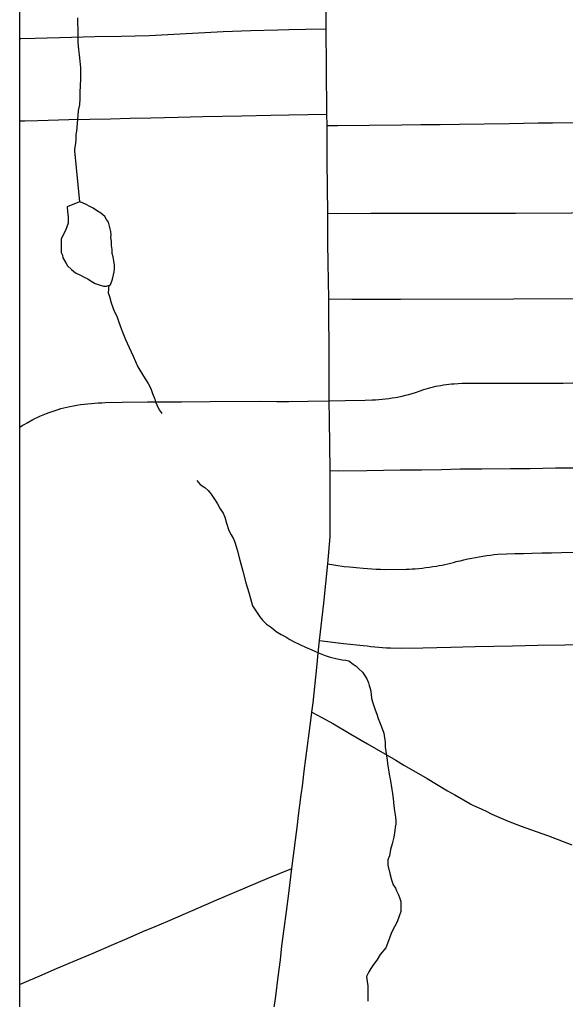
# Model space of a CAD drawing. Extents: x -59 to 82, y -3 to 49.
# Drawn here: x -15.079 to -14.708, y 29.71 to 30.374 of the extents above; entities that cross this region are included whole.
import ezdxf

# ---------------------------------------------------------------- set-up
doc = ezdxf.new("R2010")
doc.units = 0
for name, color, linetype in [('GM_X_City_Street', 7, 'Continuous'), ('GM_X_Corporation', 7, 'Continuous'), ('GM_X_County_Road', 7, 'Continuous'), ('GM_X_Minor_Lake', 7, 'Continuous'), ('GM_X_Minor_River', 7, 'Continuous'), ('GM_X_State_Route', 7, 'Continuous'), ('SH_Data', 7, 'Continuous')]:
    doc.layers.add(name, color=color, linetype=linetype)

msp = doc.modelspace()

# ---------------------------------------------------------------- linework, layer by layer
at = {"layer": 'GM_X_City_Street'}
for points in [[(-15.07858, 30.36135), (-15.07777, 30.36135), (-15.06794, 30.3616), (-15.04334, 30.3622), (-15.02752, 30.3626), (-15.00975, 30.36291), (-14.99065, 30.36339), (-14.96966, 30.3646), (-14.94046, 30.36615), (-14.92173, 30.36687), (-14.90326, 30.36724), (-14.89574, 30.36742), (-14.88435, 30.36763), (-14.87042, 30.36781)], [(-15.07858, 30.30552), (-15.07505, 30.30558), (-15.06609, 30.30579), (-15.04513, 30.30638), (-15.03081, 30.30671), (-15.01683, 30.30693), (-15.0036, 30.30725), (-14.98958, 30.30764), (-14.97085, 30.308), (-14.95421, 30.30842), (-14.92782, 30.30897), (-14.90806, 30.30938), (-14.89576, 30.30962), (-14.86999, 30.31001)], [(-14.86989, 30.30231), (-14.86287, 30.30244), (-14.84124, 30.30266), (-14.81921, 30.30285), (-14.80616, 30.30297), (-14.79311, 30.30313), (-14.78004, 30.30334), (-14.74637, 30.30377), (-14.73654, 30.30394), (-14.72671, 30.30407), (-14.71687, 30.30416), (-14.6824, 30.30456)], [(-14.86939, 30.24281), (-14.86279, 30.24272), (-14.84014, 30.2428), (-14.79296, 30.24287), (-14.74203, 30.24298), (-14.70368, 30.24309), (-14.66753, 30.24325), (-14.65145, 30.24341), (-14.63389, 30.24333), (-14.58793, 30.24351), (-14.52994, 30.24361), (-14.50969, 30.24365), (-14.50335, 30.24372), (-14.40994, 30.244), (-14.4021, 30.24391), (-14.3659, 30.24413), (-14.36434, 30.24403), (-14.36357, 30.24388), (-14.36323, 30.24378), (-14.3594, 30.24203)], [(-14.8688, 30.18474), (-14.85314, 30.18457), (-14.82012, 30.18465), (-14.74346, 30.18487), (-14.6744, 30.18498), (-14.65874, 30.18513), (-14.65091, 30.18527), (-14.57847, 30.18546), (-14.51371, 30.1856), (-14.49157, 30.18567), (-14.48394, 30.18579), (-14.39759, 30.18564), (-14.39656, 30.18543), (-14.39555, 30.18515), (-14.39456, 30.1848), (-14.39386, 30.18447), (-14.39111, 30.1828)], [(-14.86836, 30.11564), (-14.85767, 30.11571), (-14.84393, 30.11602), (-14.83937, 30.11617), (-14.8371, 30.11631), (-14.83482, 30.11648), (-14.83255, 30.11669), (-14.83028, 30.11694), (-14.82802, 30.11723), (-14.82576, 30.11755), (-14.82351, 30.11792), (-14.82126, 30.11832), (-14.81902, 30.11876), (-14.81674, 30.11935), (-14.81446, 30.11997), (-14.81219, 30.12063), (-14.80993, 30.12133), (-14.80594, 30.12266), (-14.80433, 30.12323), (-14.8027, 30.12376), (-14.80106, 30.12425), (-14.79941, 30.12469), (-14.79775, 30.12509), (-14.79608, 30.12545), (-14.79262, 30.1261), (-14.79084, 30.12641), (-14.78906, 30.12667), (-14.78728, 30.1269), (-14.78548, 30.12709), (-14.78369, 30.12723), (-14.781, 30.12737), (-14.77831, 30.12746), (-14.70967, 30.12762), (-14.70318, 30.1277)], [(-15.07858, 30.09766), (-15.07834, 30.09781), (-15.07674, 30.09879), (-15.07511, 30.09973), (-15.07345, 30.10062), (-15.06952, 30.1029), (-15.06487, 30.10509), (-15.06036, 30.10698), (-15.05842, 30.10773), (-15.05645, 30.10844), (-15.05448, 30.10911), (-15.05248, 30.10974), (-15.05048, 30.11031), (-15.04846, 30.11085), (-15.04643, 30.11134), (-15.04439, 30.11178), (-15.04202, 30.11223), (-15.03964, 30.11263), (-15.03725, 30.11299), (-15.03486, 30.11332), (-15.03246, 30.1136), (-15.03006, 30.11383), (-15.02765, 30.11402), (-15.02524, 30.11418), (-15.02283, 30.11429), (-15.02041, 30.11437), (-15.00906, 30.11474), (-14.99168, 30.11492), (-14.96862, 30.11502), (-14.94913, 30.11513), (-14.91586, 30.1153), (-14.90403, 30.11515), (-14.89582, 30.11523), (-14.88296, 30.11534), (-14.86836, 30.11564)], [(-14.86776, 30.06824), (-14.86193, 30.06816), (-14.84287, 30.06844), (-14.82036, 30.06873), (-14.80574, 30.06888), (-14.79233, 30.06909), (-14.77962, 30.06937), (-14.76479, 30.06946), (-14.74532, 30.06966), (-14.73202, 30.06979), (-14.71482, 30.07006), (-14.6973, 30.07017)], [(-14.8693, 30.00494), (-14.86386, 30.00405), (-14.85826, 30.00331), (-14.85457, 30.00295), (-14.85025, 30.00249), (-14.84539, 30.00205), (-14.83655, 30.00151), (-14.83367, 30.00138), (-14.8308, 30.00129), (-14.81611, 30.00144), (-14.81409, 30.00152), (-14.81206, 30.00161), (-14.81003, 30.0017), (-14.80764, 30.00192), (-14.80525, 30.00216), (-14.80287, 30.00245), (-14.80048, 30.00277), (-14.79811, 30.00313), (-14.79573, 30.00352), (-14.79378, 30.00382), (-14.79182, 30.00416), (-14.78987, 30.00454), (-14.78794, 30.00497), (-14.78602, 30.00545), (-14.7841, 30.00596), (-14.78219, 30.0065), (-14.77959, 30.00715), (-14.77698, 30.00776), (-14.77436, 30.00835), (-14.77174, 30.00889), (-14.76911, 30.00941), (-14.76659, 30.00987), (-14.76407, 30.01028), (-14.76154, 30.01065), (-14.759, 30.01097), (-14.75646, 30.01125), (-14.75391, 30.01148), (-14.74814, 30.01175), (-14.74238, 30.01196), (-14.7366, 30.01212), (-14.73084, 30.01222), (-14.72418, 30.01239), (-14.71752, 30.01252), (-14.71087, 30.01262), (-14.70118, 30.01286)], [(-14.87507, 29.95305), (-14.86953, 29.95226), (-14.85877, 29.95099), (-14.84539, 29.94968), (-14.84276, 29.9493), (-14.84012, 29.94898), (-14.83748, 29.9487), (-14.83483, 29.94846), (-14.83218, 29.94827), (-14.82952, 29.94812), (-14.82686, 29.94801), (-14.81946, 29.94784), (-14.80498, 29.94816), (-14.78585, 29.94855), (-14.76942, 29.94895), (-14.74405, 29.94939), (-14.72689, 29.94989), (-14.70841, 29.95019), (-14.69025, 29.95061)]]:
    msp.add_lwpolyline(points, dxfattribs=at)
at = {"layer": 'GM_X_Corporation'}
msp.add_lwpolyline([(-15.07858, 31.99778), (-15.07858, 28.54818), (-13.52299, 28.54818), (-13.53977, 29.62717), (-13.54667, 29.93943), (-13.56634, 31.07809), (-13.58864, 31.61196), (-13.59611, 32.05147), (-14.0925, 32.03375), (-14.87561, 32.00296)], close=True, dxfattribs=at)
at = {"layer": 'GM_X_County_Road'}
for points in [[(-14.89381, 29.79834), (-14.88982, 29.82971), (-14.88948, 29.83253), (-14.88747, 29.84832), (-14.88728, 29.84976), (-14.88667, 29.85433), (-14.88534, 29.86436), (-14.88081, 29.89886), (-14.88015, 29.90447)], [(-14.88015, 29.90447), (-14.87344, 29.90084), (-14.86544, 29.89653), (-14.85375, 29.88954), (-14.8425, 29.88296), (-14.82329, 29.87175), (-14.8179, 29.86847), (-14.81577, 29.86727), (-14.80201, 29.85932), (-14.78815, 29.85109), (-14.78325, 29.84829), (-14.7731, 29.84247), (-14.77238, 29.84211), (-14.7704, 29.84115), (-14.76732, 29.83966), (-14.76202, 29.83723), (-14.758, 29.8352), (-14.74696, 29.83047), (-14.73808, 29.82707), (-14.73183, 29.82479), (-14.71961, 29.82055), (-14.70377, 29.81448)], [(-15.07858, 29.71978), (-15.07711, 29.7204), (-15.06481, 29.72566), (-15.05345, 29.73044), (-15.0423, 29.73527), (-15.0287, 29.74099), (-15.01617, 29.74645), (-15.00548, 29.75093), (-14.99493, 29.7556), (-14.98648, 29.75904), (-14.97798, 29.76273), (-14.9608, 29.77019), (-14.94469, 29.77719), (-14.91066, 29.79159), (-14.89381, 29.79834)]]:
    msp.add_lwpolyline(points, dxfattribs=at)
at = {"layer": 'GM_X_Minor_Lake'}
for points in [[(-15.05032, 30.22515), (-15.05033, 30.21628), (-15.04954, 30.21439), (-15.04913, 30.21249), (-15.04719, 30.2091), (-15.04602, 30.20721), (-15.04333, 30.20458), (-15.04064, 30.20233), (-15.0372, 30.20086), (-15.03529, 30.19974), (-15.03223, 30.19826), (-15.02994, 30.19676), (-15.02726, 30.19527), (-15.02459, 30.19417), (-15.02154, 30.19345), (-15.01964, 30.19347), (-15.01699, 30.19426), (-15.01553, 30.19808), (-15.01445, 30.20303), (-15.01411, 30.20532), (-15.01414, 30.2076), (-15.01456, 30.21063), (-15.01498, 30.21328), (-15.01577, 30.21556), (-15.0158, 30.21822), (-15.01622, 30.22087), (-15.01626, 30.22391), (-15.01667, 30.22619), (-15.01632, 30.22809), (-15.01673, 30.23037), (-15.01834, 30.23681), (-15.0195, 30.23869), (-15.02066, 30.24058), (-15.02335, 30.24283), (-15.02641, 30.24469), (-15.02872, 30.24618), (-15.03101, 30.24729), (-15.03331, 30.24879), (-15.03598, 30.24989), (-15.03789, 30.25063)], [(-15.03789, 30.25063), (-15.04619, 30.24711), (-15.04615, 30.24407), (-15.04572, 30.24027), (-15.04569, 30.23799), (-15.04566, 30.2361), (-15.04749, 30.23113), (-15.04934, 30.22769), (-15.05032, 30.22515)]]:
    msp.add_lwpolyline(points, dxfattribs=at)
at = {"layer": 'GM_X_Minor_River'}
for points in [[(-15.03922, 30.37526), (-15.03917, 30.37185), (-15.03911, 30.36767), (-15.03905, 30.3631), (-15.03899, 30.35855), (-15.03855, 30.35399), (-15.03812, 30.3502), (-15.03768, 30.34602), (-15.03723, 30.34147), (-15.03718, 30.33767), (-15.03714, 30.33425), (-15.03744, 30.32892), (-15.03777, 30.32512), (-15.03771, 30.32056), (-15.03803, 30.31637), (-15.03874, 30.31256), (-15.03907, 30.30914), (-15.04006, 30.29849), (-15.04041, 30.2962), (-15.04037, 30.29317), (-15.04071, 30.29012), (-15.04105, 30.28784), (-15.04141, 30.28593), (-15.04141, 30.28555), (-15.0414, 30.28517), (-15.03789, 30.25063)], [(-15.01805, 30.19394), (-15.01844, 30.18892), (-15.01764, 30.18627), (-15.01644, 30.1821), (-15.01447, 30.17643), (-15.01253, 30.17303), (-15.01134, 30.16963), (-15.01015, 30.16584), (-15.00857, 30.16168), (-15.00661, 30.15714), (-15.00426, 30.15185), (-15.00152, 30.1458), (-14.99838, 30.13862), (-14.9945, 30.13221), (-14.9914, 30.12731), (-14.98945, 30.12391), (-14.98827, 30.1205), (-14.98669, 30.11672), (-14.98629, 30.11483), (-14.9855, 30.11293), (-14.98394, 30.10953), (-14.98239, 30.10765), (-14.982, 30.1069)], [(-14.95822, 30.06158), (-14.95591, 30.05895), (-14.95284, 30.0567), (-14.95054, 30.05483), (-14.9486, 30.0522), (-14.94628, 30.04881), (-14.94434, 30.04579), (-14.94239, 30.04239), (-14.94045, 30.03938), (-14.93928, 30.03673), (-14.93808, 30.03256), (-14.9365, 30.02764), (-14.93494, 30.02462), (-14.93338, 30.02198), (-14.93259, 30.01971), (-14.931, 30.01441), (-14.92901, 30.00759), (-14.92701, 30.00001), (-14.925, 29.99206), (-14.92301, 29.98562), (-14.92181, 29.98145), (-14.92061, 29.97653), (-14.91557, 29.96899), (-14.91364, 29.96673), (-14.91094, 29.96411), (-14.9075, 29.96187), (-14.90442, 29.95924), (-14.90098, 29.95701), (-14.89792, 29.95552), (-14.89523, 29.95366), (-14.89218, 29.95217), (-14.88836, 29.95032), (-14.88453, 29.94847), (-14.88033, 29.94662), (-14.87575, 29.94477), (-14.87117, 29.94293), (-14.86774, 29.94183), (-14.86393, 29.94074), (-14.85974, 29.94002), (-14.85708, 29.93968), (-14.85517, 29.93932), (-14.85211, 29.93708), (-14.85019, 29.93558), (-14.84826, 29.9337), (-14.84595, 29.93145), (-14.84441, 29.92957), (-14.84285, 29.92693), (-14.84168, 29.92428), (-14.84127, 29.92239), (-14.84048, 29.91974), (-14.84006, 29.9167), (-14.83963, 29.91367), (-14.83884, 29.91064), (-14.83725, 29.9061), (-14.83607, 29.90307), (-14.83527, 29.90004), (-14.83292, 29.89437), (-14.83134, 29.8902), (-14.8305, 29.88413), (-14.83045, 29.88072), (-14.83003, 29.87768), (-14.82961, 29.87465), (-14.82919, 29.87199), (-14.82878, 29.86934), (-14.82836, 29.86668), (-14.82794, 29.86402), (-14.82752, 29.86099), (-14.82712, 29.8591), (-14.82588, 29.85189), (-14.82546, 29.84923), (-14.82504, 29.84582), (-14.82459, 29.84088), (-14.82416, 29.83747), (-14.82375, 29.83481), (-14.82334, 29.83292), (-14.82332, 29.83102), (-14.82328, 29.82836), (-14.82363, 29.82645), (-14.82398, 29.82417), (-14.82468, 29.8196), (-14.82575, 29.81503), (-14.82684, 29.81121), (-14.82754, 29.80702), (-14.82864, 29.80435), (-14.82859, 29.80055), (-14.82737, 29.79487), (-14.82618, 29.7907), (-14.82499, 29.7873), (-14.82344, 29.78503), (-14.82266, 29.78314), (-14.82148, 29.7805), (-14.8207, 29.77861), (-14.8199, 29.77595), (-14.81987, 29.77367), (-14.81984, 29.77178), (-14.81981, 29.76912), (-14.82091, 29.76606), (-14.82237, 29.76224), (-14.82422, 29.7588), (-14.82607, 29.75498), (-14.82754, 29.75116)], [(-14.82754, 29.75116), (-14.8301, 29.74467), (-14.83384, 29.74006), (-14.83606, 29.73624), (-14.8383, 29.73317), (-14.84016, 29.73049), (-14.84165, 29.72819), (-14.84312, 29.72513), (-14.8427, 29.72172), (-14.84228, 29.71868), (-14.84224, 29.71564), (-14.84214, 29.70842)]]:
    msp.add_lwpolyline(points, dxfattribs=at)
at = {"layer": 'GM_X_State_Route'}
for points in [[(-14.88015, 29.90447), (-14.87941, 29.91072), (-14.87687, 29.93464), (-14.87567, 29.94668), (-14.87507, 29.95305), (-14.8722, 29.97845), (-14.8693, 30.00494), (-14.86787, 30.0233), (-14.86771, 30.03356), (-14.86776, 30.06824), (-14.8683, 30.10286), (-14.86836, 30.11564), (-14.86846, 30.14076), (-14.8688, 30.18474), (-14.8691, 30.2093), (-14.86926, 30.22253), (-14.86939, 30.24281), (-14.86977, 30.27799), (-14.86989, 30.30231), (-14.86999, 30.31001), (-14.87036, 30.34174), (-14.87042, 30.36781), (-14.87069, 30.39541)], [(-14.89381, 29.79834), (-14.88982, 29.82971), (-14.88948, 29.83253), (-14.88747, 29.84832), (-14.88728, 29.84976), (-14.88667, 29.85433), (-14.88534, 29.86436), (-14.88081, 29.89886), (-14.88015, 29.90447)], [(-14.90592, 29.70255), (-14.90466, 29.71177), (-14.90301, 29.72485), (-14.90156, 29.73644), (-14.9005, 29.74598), (-14.899, 29.75736), (-14.8975, 29.76915), (-14.89593, 29.7814), (-14.89381, 29.79834)]]:
    msp.add_lwpolyline(points, dxfattribs=at)
at = {"layer": 'SH_Data'}
msp.add_lwpolyline([(-15.07858, 28.54818), (-8.27858, 28.54818), (-8.27858, 35.34818), (-15.07858, 35.34818)], close=True, dxfattribs=at)

doc.saveas('drawing.dxf')
